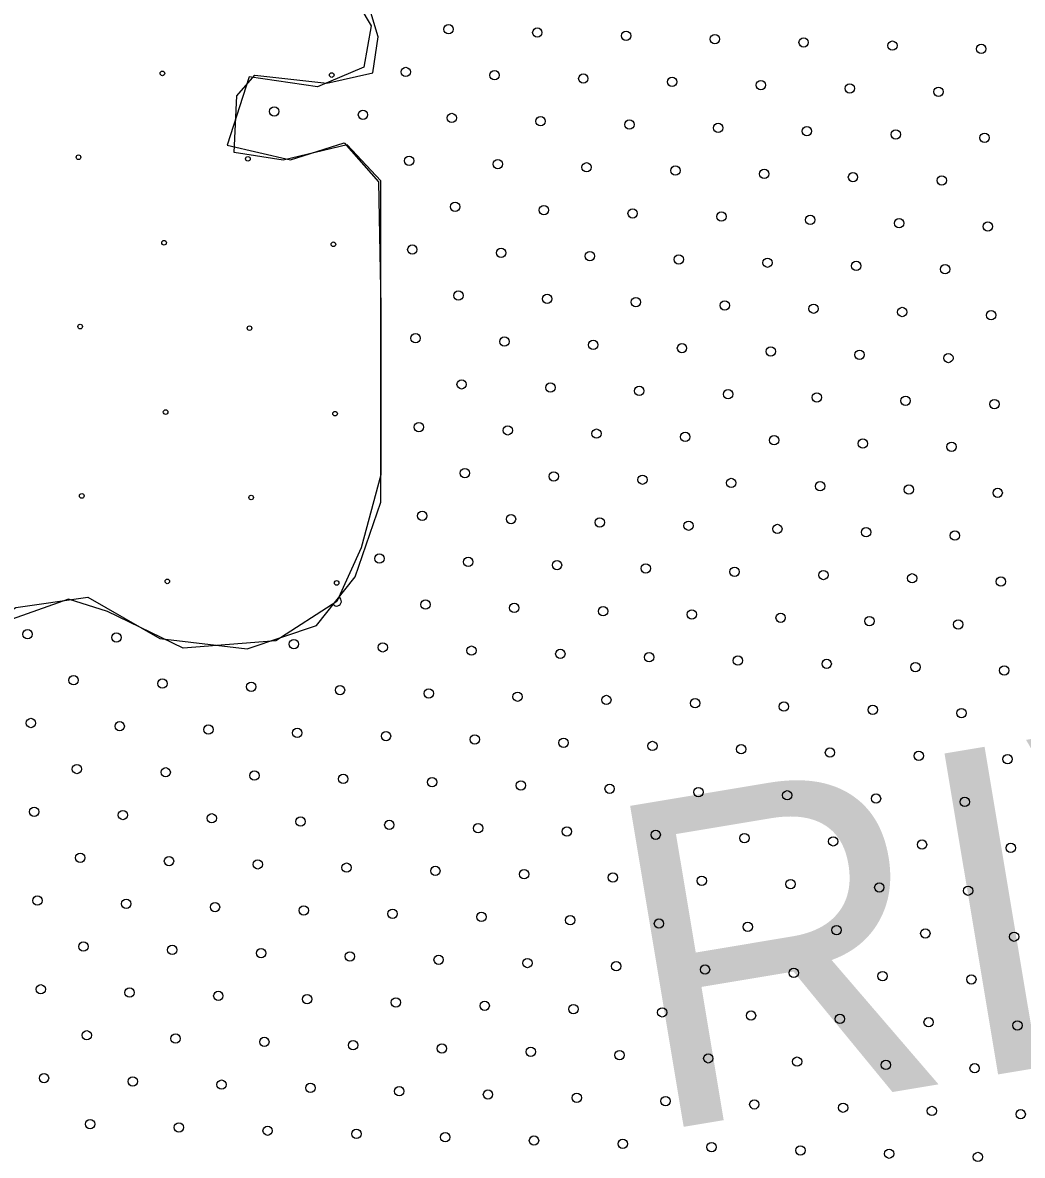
# Model space of a CAD drawing. Extents: x 1612280 to 1883141, y 560852 to 780851.
# Drawn here: x 1790375 to 1792645, y 696918 to 699491 of the extents above; entities that cross this region are included whole.
import ezdxf

# ---------------------------------------------------------------- set-up
doc = ezdxf.new("R2010")
doc.units = 0
for name, color, linetype in [('DESIGN - DRAINAGE - Bridges', 7, 'Continuous'), ('DESIGN - EROSION CONTROL - Devices', 7, 'Continuous'), ('DESIGN - SCRATCH - User 1', 7, 'Continuous'), ('DESIGN - TRAFFIC CONTROL PERMANENT - Pavement Marking Text', 7, 'Continuous')]:
    doc.layers.add(name, color=color, linetype=linetype)

msp = doc.modelspace()

# ---------------------------------------------------------------- linework, layer by layer
at = {"layer": 'DESIGN - EROSION CONTROL - Devices'}
for centre in [(1790692.4, 699375.4), (1790692.4, 699375.4), (1791076.9, 699371.6), (1791076.9, 699371.6), (1790501.9, 699184.9), (1790501.9, 699184.9), (1790886.5, 699181.2), (1790886.5, 699181.2), (1790696.1, 698990.8), (1790696.1, 698990.8), (1791080.6, 698987.1), (1791080.6, 698987.1), (1790505.7, 698800.4), (1790505.7, 698800.4), (1790890.2, 698796.7), (1790890.2, 698796.7), (1790699.8, 698606.2), (1790699.8, 698606.2), (1791084.4, 698602.5), (1791084.4, 698602.5), (1790509.4, 698415.8), (1790509.4, 698415.8), (1790894, 698412.1), (1790894, 698412.1), (1790703.6, 698221.7), (1790703.6, 698221.7), (1791088.1, 698218), (1791088.1, 698218)]:
    msp.add_circle(centre, 5.28, dxfattribs=at)
at = {"layer": 'DESIGN - SCRATCH - User 1'}
for points in [[(1790855.5, 699195.7), (1790861.3, 699324.1), (1790902.2, 699370.9), (1791065.6, 699353.3), (1791170.6, 699376.7), (1791182.3, 699458.4), (1791147.3, 699575.2), (1790966.4, 699791.3), (1790855.5, 700077.4), (1790832.2, 700246.8), (1790738.8, 700340.2), (1790592.9, 700486.2)], [(1790855.5, 699195.7), (1790861.3, 699324.1), (1790902.2, 699370.9), (1791065.6, 699353.3), (1791170.6, 699376.7), (1791182.3, 699458.4), (1791147.3, 699575.2), (1790966.4, 699791.3), (1790855.5, 700077.4), (1790832.2, 700246.8), (1790738.8, 700340.2), (1790592.9, 700486.2)], [(1791044.4, 699688.7), (1791166.3, 699483.6), (1791149.7, 699389.4), (1791044.4, 699345.1), (1790889.3, 699367.3), (1790839.5, 699212.1), (1790983.5, 699178.8), (1791105.3, 699217.6), (1791182.9, 699128.9), (1791188.4, 698846.2), (1791188.4, 698463.8), (1791144.1, 698297.5), (1791088.7, 698175.6), (1790950.2, 698086.9), (1790739.8, 698070.3), (1790568, 698153.4), (1790479.4, 698181.1), (1790291.1, 698114.6)], [(1791044.4, 699688.7), (1791166.3, 699483.6), (1791149.7, 699389.4), (1791044.4, 699345.1), (1790889.3, 699367.3), (1790839.5, 699212.1), (1790983.5, 699178.8), (1791105.3, 699217.6), (1791182.9, 699128.9), (1791188.4, 698846.2), (1791188.4, 698463.8), (1791144.1, 698297.5), (1791088.7, 698175.6), (1790950.2, 698086.9), (1790739.8, 698070.3), (1790568, 698153.4), (1790479.4, 698181.1), (1790291.1, 698114.6)], [(1790091.1, 697992.8), (1790359.6, 698162.1), (1790522.9, 698185.5), (1790686.3, 698092.1), (1790884.7, 698068.7), (1791042.2, 698121.3), (1791129.8, 698232.2), (1791188.1, 698401.5), (1791188.1, 698804.4), (1791188.1, 699131.4), (1791112.2, 699213.2), (1790966.4, 699178.2), (1790855.5, 699195.7)], [(1790091.1, 697992.8), (1790359.6, 698162.1), (1790522.9, 698185.5), (1790686.3, 698092.1), (1790884.7, 698068.7), (1791042.2, 698121.3), (1791129.8, 698232.2), (1791188.1, 698401.5), (1791188.1, 698804.4), (1791188.1, 699131.4), (1791112.2, 699213.2), (1790966.4, 699178.2), (1790855.5, 699195.7)]]:
    msp.add_lwpolyline(points, dxfattribs=at)
at = {"layer": 'DESIGN - TRAFFIC CONTROL PERMANENT - Pavement Marking Text'}
for centre in [(1791342.1, 699475.6), (1791342.1, 699475.6), (1791543.7, 699468.1), (1791543.7, 699468.1), (1791745.3, 699460.7), (1791745.3, 699460.7), (1791946.9, 699453.2), (1791946.9, 699453.2), (1792148.5, 699445.7), (1792148.5, 699445.7), (1792350.1, 699438.3), (1792350.1, 699438.3), (1792551.7, 699430.8), (1792551.7, 699430.8), (1791245, 699378.5), (1791245, 699378.5), (1791446.6, 699371), (1791446.6, 699371), (1791648.2, 699363.6), (1791648.2, 699363.6), (1791849.8, 699356.1), (1791849.8, 699356.1), (1792051.4, 699348.6), (1792051.4, 699348.6), (1792253.1, 699341.2), (1792253.1, 699341.2), (1792454.7, 699333.7), (1792454.7, 699333.7), (1790946.3, 699288.9), (1790946.3, 699288.9), (1791147.9, 699281.4), (1791147.9, 699281.4), (1791349.5, 699274), (1791349.5, 699274), (1791551.2, 699266.5), (1791551.2, 699266.5), (1791752.8, 699259), (1791752.8, 699259), (1791954.4, 699251.6), (1791954.4, 699251.6), (1792156, 699244.1), (1792156, 699244.1), (1792357.6, 699236.6), (1792357.6, 699236.6), (1792559.2, 699229.2), (1792559.2, 699229.2), (1791252.5, 699176.9), (1791252.5, 699176.9), (1791454.1, 699169.4), (1791454.1, 699169.4), (1791655.7, 699162), (1791655.7, 699162), (1791857.3, 699154.5), (1791857.3, 699154.5), (1792058.9, 699147), (1792058.9, 699147), (1792260.5, 699139.6), (1792260.5, 699139.6), (1792462.1, 699132.1), (1792462.1, 699132.1), (1791357, 699072.4), (1791357, 699072.4), (1791558.6, 699064.9), (1791558.6, 699064.9), (1791760.2, 699057.4), (1791760.2, 699057.4), (1791961.8, 699050), (1791961.8, 699050), (1792163.5, 699042.5), (1792163.5, 699042.5), (1792365.1, 699035), (1792365.1, 699035), (1792566.7, 699027.6), (1792566.7, 699027.6), (1791259.9, 698975.3), (1791259.9, 698975.3), (1791461.6, 698967.8), (1791461.6, 698967.8), (1791663.2, 698960.4), (1791663.2, 698960.4), (1791864.8, 698952.9), (1791864.8, 698952.9), (1792066.4, 698945.4), (1792066.4, 698945.4), (1792268, 698938), (1792268, 698938), (1792469.6, 698930.5), (1792469.6, 698930.5), (1791364.5, 698870.8), (1791364.5, 698870.8), (1791566.1, 698863.3), (1791566.1, 698863.3), (1791767.7, 698855.8), (1791767.7, 698855.8), (1791969.3, 698848.4), (1791969.3, 698848.4), (1792170.9, 698840.9), (1792170.9, 698840.9), (1792372.5, 698833.4), (1792372.5, 698833.4), (1792574.1, 698826), (1792574.1, 698826), (1791267.4, 698773.7), (1791267.4, 698773.7), (1791469, 698766.2), (1791469, 698766.2), (1791670.6, 698758.7), (1791670.6, 698758.7), (1791872.2, 698751.3), (1791872.2, 698751.3), (1792073.9, 698743.8), (1792073.9, 698743.8), (1792275.5, 698736.3), (1792275.5, 698736.3), (1792477.1, 698728.9), (1792477.1, 698728.9), (1791371.9, 698669.1), (1791371.9, 698669.1), (1791573.6, 698661.7), (1791573.6, 698661.7), (1791775.2, 698654.2), (1791775.2, 698654.2), (1791976.8, 698646.7), (1791976.8, 698646.7), (1792178.4, 698639.3), (1792178.4, 698639.3), (1792380, 698631.8), (1792380, 698631.8), (1792581.6, 698624.3), (1792581.6, 698624.3), (1791274.9, 698572.1), (1791274.9, 698572.1), (1791476.5, 698564.6), (1791476.5, 698564.6), (1791678.1, 698557.1), (1791678.1, 698557.1), (1791879.7, 698549.7), (1791879.7, 698549.7), (1792081.3, 698542.2), (1792081.3, 698542.2), (1792282.9, 698534.7), (1792282.9, 698534.7), (1792484.5, 698527.3), (1792484.5, 698527.3), (1791379.4, 698467.5), (1791379.4, 698467.5), (1791581, 698460.1), (1791581, 698460.1), (1791782.6, 698452.6), (1791782.6, 698452.6), (1791984.2, 698445.1), (1791984.2, 698445.1), (1792185.9, 698437.7), (1792185.9, 698437.7), (1792387.5, 698430.2), (1792387.5, 698430.2), (1792589.1, 698422.7), (1792589.1, 698422.7), (1791282.3, 698370.5), (1791282.3, 698370.5), (1791484, 698363), (1791484, 698363), (1791685.6, 698355.5), (1791685.6, 698355.5), (1791887.2, 698348.1), (1791887.2, 698348.1), (1792088.8, 698340.6), (1792088.8, 698340.6), (1792290.4, 698333.1), (1792290.4, 698333.1), (1792492, 698325.7), (1792492, 698325.7), (1791185.3, 698273.4), (1791185.3, 698273.4), (1791386.9, 698265.9), (1791386.9, 698265.9), (1791588.5, 698258.5), (1791588.5, 698258.5), (1791790.1, 698251), (1791790.1, 698251), (1791991.7, 698243.5), (1791991.7, 698243.5), (1792193.3, 698236.1), (1792193.3, 698236.1), (1792394.9, 698228.6), (1792394.9, 698228.6), (1792596.5, 698221.1), (1792596.5, 698221.1), (1791289.8, 698168.9), (1791289.8, 698168.9), (1791491.4, 698161.4), (1791491.4, 698161.4), (1791693, 698153.9), (1791693, 698153.9), (1791894.6, 698146.5), (1791894.6, 698146.5), (1792096.3, 698139), (1792096.3, 698139), (1792297.9, 698131.5), (1792297.9, 698131.5), (1792499.5, 698124), (1792499.5, 698124), (1790386.3, 698101.6), (1790386.3, 698101.6), (1790587.9, 698094.2), (1790587.9, 698094.2), (1790991.1, 698079.2), (1790991.1, 698079.2), (1791192.7, 698071.8), (1791192.7, 698071.8), (1791394.3, 698064.3), (1791394.3, 698064.3), (1791596, 698056.8), (1791596, 698056.8), (1791797.6, 698049.4), (1791797.6, 698049.4), (1791999.2, 698041.9), (1791999.2, 698041.9), (1792200.8, 698034.4), (1792200.8, 698034.4), (1792402.4, 698027), (1792402.4, 698027), (1792604, 698019.5), (1792604, 698019.5), (1790490.8, 697997.1), (1790490.8, 697997.1), (1790692.4, 697989.6), (1790692.4, 697989.6), (1790894.1, 697982.2), (1790894.1, 697982.2), (1791095.7, 697974.7), (1791095.7, 697974.7), (1791297.3, 697967.2), (1791297.3, 697967.2), (1791498.9, 697959.8), (1791498.9, 697959.8), (1791700.5, 697952.3), (1791700.5, 697952.3), (1791902.1, 697944.8), (1791902.1, 697944.8), (1792103.7, 697937.4), (1792103.7, 697937.4), (1792305.3, 697929.9), (1792305.3, 697929.9), (1792506.9, 697922.4), (1792506.9, 697922.4), (1790393.8, 697900), (1790393.8, 697900), (1790595.4, 697892.6), (1790595.4, 697892.6), (1790797, 697885.1), (1790797, 697885.1), (1790998.6, 697877.6), (1790998.6, 697877.6), (1791200.2, 697870.2), (1791200.2, 697870.2), (1791401.8, 697862.7), (1791401.8, 697862.7), (1791603.4, 697855.2), (1791603.4, 697855.2), (1791805, 697847.8), (1791805, 697847.8), (1792006.6, 697840.3), (1792006.6, 697840.3), (1792208.3, 697832.8), (1792208.3, 697832.8), (1792409.9, 697825.4), (1792409.9, 697825.4), (1792611.5, 697817.9), (1792611.5, 697817.9), (1790498.3, 697795.5), (1790498.3, 697795.5), (1790699.9, 697788), (1790699.9, 697788), (1790901.5, 697780.6), (1790901.5, 697780.6), (1791103.1, 697773.1), (1791103.1, 697773.1), (1791304.7, 697765.6), (1791304.7, 697765.6), (1791506.4, 697758.2), (1791506.4, 697758.2), (1791708, 697750.7), (1791708, 697750.7), (1791909.6, 697743.2), (1791909.6, 697743.2), (1792111.2, 697735.8), (1792111.2, 697735.8), (1792312.8, 697728.3), (1792312.8, 697728.3), (1792514.4, 697720.8), (1792514.4, 697720.8), (1790401.2, 697698.4), (1790401.2, 697698.4), (1790602.8, 697691), (1790602.8, 697691), (1790804.5, 697683.5), (1790804.5, 697683.5), (1791006.1, 697676), (1791006.1, 697676), (1791207.7, 697668.6), (1791207.7, 697668.6), (1791409.3, 697661.1), (1791409.3, 697661.1), (1791610.9, 697653.6), (1791610.9, 697653.6), (1791812.5, 697646.2), (1791812.5, 697646.2), (1792014.1, 697638.7), (1792014.1, 697638.7), (1792215.7, 697631.2), (1792215.7, 697631.2), (1792417.3, 697623.8), (1792417.3, 697623.8), (1792618.9, 697616.3), (1792618.9, 697616.3), (1790505.8, 697593.9), (1790505.8, 697593.9), (1790707.4, 697586.4), (1790707.4, 697586.4), (1790909, 697579), (1790909, 697579), (1791110.6, 697571.5), (1791110.6, 697571.5), (1791312.2, 697564), (1791312.2, 697564), (1791513.8, 697556.6), (1791513.8, 697556.6), (1791715.4, 697549.1), (1791715.4, 697549.1), (1791917, 697541.6), (1791917, 697541.6), (1792118.7, 697534.2), (1792118.7, 697534.2), (1792320.3, 697526.7), (1792320.3, 697526.7), (1790408.7, 697496.8), (1790408.7, 697496.8), (1792521.9, 697519.2), (1792521.9, 697519.2), (1790610.3, 697489.4), (1790610.3, 697489.4), (1790811.9, 697481.9), (1790811.9, 697481.9), (1791013.5, 697474.4), (1791013.5, 697474.4), (1791215.1, 697466.9), (1791215.1, 697466.9), (1791416.8, 697459.5), (1791416.8, 697459.5), (1791618.4, 697452), (1791618.4, 697452), (1791820, 697444.5), (1791820, 697444.5), (1792021.6, 697437.1), (1792021.6, 697437.1), (1792223.2, 697429.6), (1792223.2, 697429.6), (1792424.8, 697422.1), (1792424.8, 697422.1), (1790513.2, 697392.3), (1790513.2, 697392.3), (1792626.4, 697414.7), (1792626.4, 697414.7), (1790714.8, 697384.8), (1790714.8, 697384.8), (1790916.5, 697377.3), (1790916.5, 697377.3), (1791118.1, 697369.9), (1791118.1, 697369.9), (1791319.7, 697362.4), (1791319.7, 697362.4), (1791521.3, 697354.9), (1791521.3, 697354.9), (1791722.9, 697347.5), (1791722.9, 697347.5), (1791924.5, 697340), (1791924.5, 697340), (1792126.1, 697332.5), (1792126.1, 697332.5), (1792327.7, 697325.1), (1792327.7, 697325.1), (1792529.3, 697317.6), (1792529.3, 697317.6), (1790416.2, 697295.2), (1790416.2, 697295.2), (1790617.8, 697287.7), (1790617.8, 697287.7), (1790819.4, 697280.3), (1790819.4, 697280.3), (1791021, 697272.8), (1791021, 697272.8), (1791222.6, 697265.3), (1791222.6, 697265.3), (1791424.2, 697257.9), (1791424.2, 697257.9), (1791625.8, 697250.4), (1791625.8, 697250.4), (1791827.4, 697242.9), (1791827.4, 697242.9), (1792029, 697235.5), (1792029, 697235.5), (1792230.7, 697228), (1792230.7, 697228), (1792432.3, 697220.5), (1792432.3, 697220.5), (1792633.9, 697213.1), (1792633.9, 697213.1), (1790520.7, 697190.7), (1790520.7, 697190.7), (1790722.3, 697183.2), (1790722.3, 697183.2), (1790923.9, 697175.7), (1790923.9, 697175.7), (1791125.5, 697168.3), (1791125.5, 697168.3), (1791327.1, 697160.8), (1791327.1, 697160.8), (1791528.8, 697153.3), (1791528.8, 697153.3), (1791730.4, 697145.9), (1791730.4, 697145.9), (1791932, 697138.4), (1791932, 697138.4), (1792133.6, 697130.9), (1792133.6, 697130.9), (1792335.2, 697123.5), (1792335.2, 697123.5), (1792536.8, 697116), (1792536.8, 697116), (1790423.6, 697093.6), (1790423.6, 697093.6), (1790625.2, 697086.1), (1790625.2, 697086.1), (1790826.9, 697078.7), (1790826.9, 697078.7), (1791028.5, 697071.2), (1791028.5, 697071.2), (1791230.1, 697063.7), (1791230.1, 697063.7), (1791431.7, 697056.3), (1791431.7, 697056.3), (1791633.3, 697048.8), (1791633.3, 697048.8), (1791834.9, 697041.3), (1791834.9, 697041.3), (1792036.5, 697033.9), (1792036.5, 697033.9), (1792238.1, 697026.4), (1792238.1, 697026.4), (1792439.7, 697018.9), (1792439.7, 697018.9), (1792641.3, 697011.5), (1792641.3, 697011.5), (1790528.2, 696989.1), (1790528.2, 696989.1), (1790729.8, 696981.6), (1790729.8, 696981.6), (1790931.4, 696974.1), (1790931.4, 696974.1), (1791133, 696966.7), (1791133, 696966.7), (1791334.6, 696959.2), (1791334.6, 696959.2), (1791536.2, 696951.7), (1791536.2, 696951.7), (1791737.8, 696944.3), (1791737.8, 696944.3), (1791939.4, 696936.8), (1791939.4, 696936.8), (1792141.1, 696929.3), (1792141.1, 696929.3), (1792342.7, 696921.9), (1792342.7, 696921.9), (1792544.3, 696914.4), (1792544.3, 696914.4)]:
    msp.add_circle(centre, 10.6, dxfattribs=at)
msp.add_arc((1791088.2, 698176.3), 10.6, 217.5518, 61.3108, dxfattribs=at)

# ---------------------------------------------------------------- texts
at = {"layer": 'DESIGN - DRAINAGE - Bridges'}
msp.add_text('RIVER', height=738.98, rotation=9.4686, dxfattribs=at).set_placement((1791796.1, 696969.5))
msp.add_text('RIVER', height=738.98, rotation=9.4686, dxfattribs=at).set_placement((1791796.1, 696969.5))

doc.saveas('drawing.dxf')
